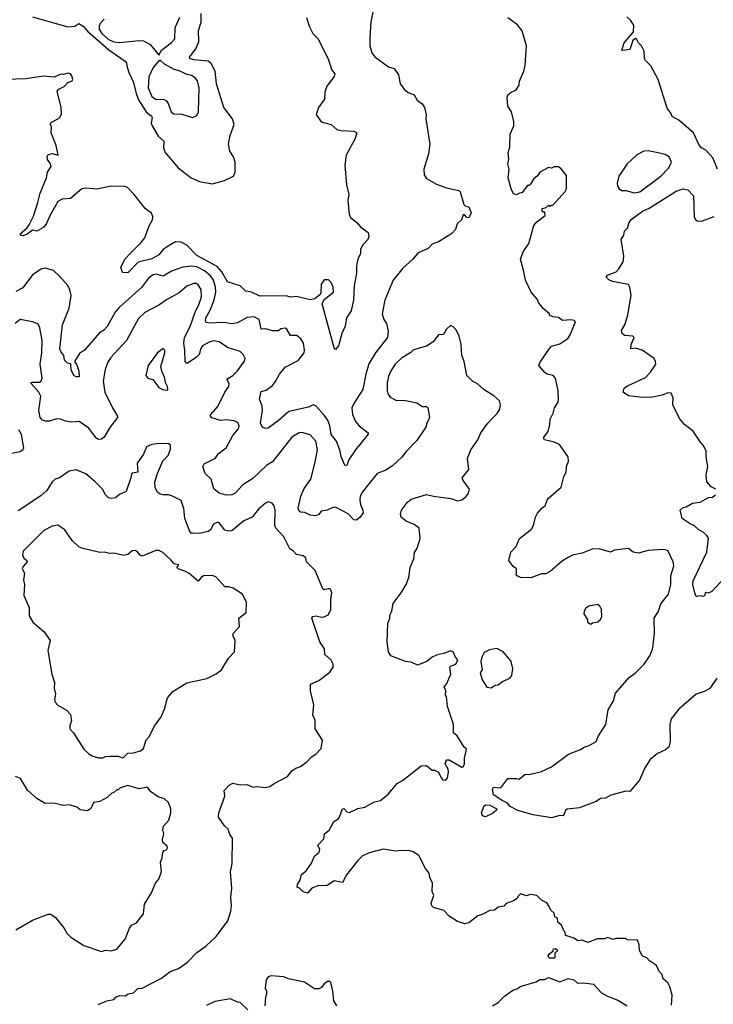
# Model space of a CAD drawing. Extents: x 2056909 to 2160450, y 827444 to 1016825.
# Tile 442 of 501: x 2114483 to 2119429, y 1000680 to 1007702. Entities that reach past the tile are written whole.
import ezdxf

# ---------------------------------------------------------------- set-up
doc = ezdxf.new("R2010")
doc.units = 0

msp = doc.modelspace()

# ---------------------------------------------------------------- linework, layer by layer
at = {"layer": '0CON10XD'}
for points in [[(2116527.7, 1007717.7), (2116547.7, 1007655), (2116573.2, 1007603.2), (2116610.8, 1007565), (2116685.7, 1007415), (2116705.8, 1007345.8), (2116730, 1007315), (2116725, 1007296.7), (2116673.2, 1007226.8), (2116660, 1007185), (2116655.8, 1007135), (2116613.8, 1007075), (2116597.5, 1007025), (2116632.7, 1006972.7), (2116703.9, 1006953.9), (2116745, 1006919.2), (2116775, 1006910.8), (2116865.8, 1006905.8), (2116886.2, 1006895), (2116875.6, 1006854.4), (2116810.8, 1006735), (2116800.6, 1006665), (2116814.4, 1006525), (2116830, 1006455), (2116822.5, 1006415), (2116832, 1006315), (2116842.3, 1006292.3), (2116886.2, 1006255), (2116913.3, 1006225), (2116967.5, 1006185), (2116973.3, 1006155), (2116966.2, 1006135), (2116931.2, 1006098.8), (2116913.8, 1006065), (2116913.3, 1006035), (2116893.6, 1005993.6), (2116884.2, 1005945.8), (2116884.3, 1005895), (2116867.8, 1005805), (2116864.3, 1005705), (2116847.5, 1005625), (2116814, 1005575), (2116803.8, 1005516.2), (2116779.2, 1005465), (2116756.7, 1005375), (2116735, 1005350), (2116725, 1005362.5), (2116640.8, 1005675), (2116653.6, 1005706.4), (2116721.5, 1005758.5), (2116719.2, 1005795), (2116705, 1005826.7), (2116685, 1005847.9), (2116653.3, 1005846.7), (2116632.8, 1005815), (2116630.6, 1005755), (2116625, 1005741.2), (2116587.7, 1005712.3), (2116557, 1005703), (2116455, 1005728.5), (2116415, 1005723.1), (2116382.6, 1005732.6), (2116195, 1005730.8), (2116135, 1005758), (2116095, 1005765.8), (2116055, 1005804), (2115965, 1005833.3), (2115924.5, 1005904.5), (2115891, 1005941), (2115745, 1006019.7), (2115675, 1006093.8), (2115635, 1006114.5), (2115595, 1006118.6), (2115547.5, 1006092.5), (2115505, 1006062.9), (2115476.1, 1006023.9), (2115425, 1005995.8), (2115326.5, 1005973.5), (2115255, 1005896), (2115215, 1005900), (2115204.3, 1005935), (2115232.2, 1005995), (2115272.3, 1006037.7), (2115348.1, 1006111.9), (2115375, 1006146.9), (2115404, 1006226), (2115430.4, 1006275), (2115432.5, 1006295), (2115422, 1006322), (2115376.7, 1006355), (2115300, 1006455), (2115252.5, 1006505), (2115231.7, 1006511.7), (2115135, 1006514.6), (2115035, 1006493.2), (2114955, 1006500.7), (2114925, 1006495.3), (2114845, 1006426.2), (2114785, 1006422.5), (2114755.3, 1006404.7), (2114696.8, 1006303.2), (2114675, 1006247.5), (2114655, 1006223.3), (2114605, 1006193.3), (2114575, 1006200), (2114536.9, 1006173.1), (2114508.5, 1006161.5), (2114493.5, 1006163.5), (2114487.1, 1006175), (2114532.9, 1006215), (2114550.3, 1006239.7), (2114580.2, 1006299.8), (2114612.4, 1006397.6), (2114627.5, 1006465), (2114674, 1006575), (2114681.2, 1006615), (2114706.7, 1006655), (2114702.5, 1006675), (2114680, 1006705), (2114677.5, 1006725), (2114685, 1006740), (2114715, 1006747.5), (2114757.5, 1006735), (2114743.8, 1006805), (2114706.7, 1006895), (2114710, 1006935), (2114702.5, 1006955), (2114705, 1006967.5), (2114767.6, 1007002.4), (2114781.1, 1007028.9), (2114779.1, 1007075), (2114748.8, 1007191.2), (2114762.7, 1007207.3), (2114800, 1007225), (2114827, 1007253), (2114857.5, 1007265), (2114862.5, 1007275), (2114855, 1007302.5), (2114845, 1007316.2), (2114825, 1007321.2), (2114795, 1007310), (2114775, 1007312.5), (2114727.7, 1007292.3), (2114655, 1007298.9), (2114525, 1007281.1), (2114385, 1007276.2)], [(2117002, 1007755), (2116987.5, 1007685), (2116978.6, 1007575), (2116980, 1007515), (2116993.8, 1007465), (2117015, 1007436.2), (2117113.3, 1007366.7), (2117153.3, 1007355), (2117185, 1007307.5), (2117196.2, 1007245), (2117226.7, 1007205), (2117252.3, 1007182.3), (2117296.7, 1007165), (2117317.7, 1007127.7), (2117352.5, 1007102.5), (2117368.8, 1007075), (2117381.2, 1007025), (2117378.8, 1006995), (2117408.6, 1006815), (2117398, 1006745), (2117363.8, 1006635), (2117366.7, 1006595), (2117385, 1006570), (2117455, 1006528.8), (2117526.4, 1006503.6), (2117615, 1006483.3), (2117623.9, 1006473.9), (2117650, 1006385), (2117662.5, 1006372.5), (2117685, 1006367.5), (2117703.3, 1006325), (2117685, 1006290), (2117671.7, 1006291.7), (2117655, 1006310), (2117645, 1006310), (2117632.5, 1006275), (2117602.5, 1006245), (2117590, 1006205), (2117565, 1006177.5), (2117475, 1006121.2), (2117425, 1006101.2), (2117395, 1006070), (2117325, 1006040), (2117285.8, 1005995), (2117215, 1005930), (2117145, 1005843.8), (2117087.9, 1005702.1), (2117067.1, 1005605), (2117078.8, 1005565), (2117098.8, 1005535), (2117111.7, 1005481.7), (2117105.7, 1005435.7), (2117019.1, 1005325), (2116973.4, 1005246.6), (2116950.9, 1005175), (2116930.3, 1005065), (2116865.5, 1004965), (2116852.5, 1004935), (2116856.7, 1004886.7), (2116877.1, 1004837.1), (2116903.1, 1004805), (2116968.8, 1004755), (2116968.8, 1004745), (2116876.4, 1004633.6), (2116831.2, 1004568.8), (2116815, 1004526.2), (2116805, 1004521.2), (2116802, 1004525), (2116775.7, 1004585), (2116767.8, 1004625), (2116741.5, 1004695), (2116705, 1004744.2), (2116694.5, 1004805), (2116679.2, 1004845), (2116655, 1004881.5), (2116595, 1004947.3), (2116575, 1004954.5), (2116542, 1004938), (2116402, 1004908), (2116325, 1004840), (2116255, 1004788.8), (2116235, 1004786.2), (2116215, 1004792.5), (2116200.8, 1004825), (2116214.3, 1004915), (2116210.8, 1004945), (2116193.3, 1004995), (2116205, 1005050), (2116240.3, 1005059.7), (2116285, 1005092.9), (2116308.1, 1005121.9), (2116335.4, 1005174.6), (2116375.8, 1005225), (2116468.3, 1005271.7), (2116510.8, 1005325), (2116514.2, 1005345), (2116505.8, 1005395), (2116487.5, 1005425), (2116459.3, 1005449.3), (2116415, 1005448.9), (2116388.1, 1005495), (2116375, 1005501.9), (2116345, 1005498), (2116328.1, 1005481.9), (2116285, 1005482.9), (2116237.3, 1005497.3), (2116205, 1005495.6), (2116191.1, 1005565), (2116155, 1005582.3), (2116105, 1005578.8), (2116035, 1005540), (2115997.9, 1005532.1), (2115937.2, 1005542.8), (2115835, 1005538.8), (2115812.8, 1005542.8), (2115806.7, 1005555), (2115810.4, 1005575), (2115844.4, 1005635.6), (2115868.4, 1005705), (2115880.6, 1005759.4), (2115879.8, 1005795), (2115865, 1005844.5), (2115843.8, 1005875), (2115800.5, 1005910.5), (2115745, 1005938.9), (2115706.1, 1005943.9), (2115645, 1005936.8), (2115565, 1005907.9), (2115505, 1005871.9), (2115455, 1005886.5), (2115435, 1005883.1), (2115401.9, 1005858.1), (2115352.5, 1005792.5), (2115195, 1005652.5), (2115163.2, 1005615), (2115106.9, 1005515), (2115082.4, 1005487.6), (2115051.7, 1005468.3), (2114943.8, 1005345), (2114908.3, 1005321.7), (2114873.3, 1005265), (2114889.9, 1005239.9), (2114903.8, 1005195), (2114905.8, 1005155), (2114884.6, 1005154.6), (2114868.1, 1005165), (2114850.9, 1005205), (2114848.1, 1005248.1), (2114823, 1005253), (2114803.1, 1005273.1), (2114796.6, 1005306.6), (2114775.8, 1005335), (2114769.4, 1005355), (2114788.2, 1005525), (2114835.7, 1005644.3), (2114850, 1005735), (2114840.8, 1005775), (2114825.7, 1005805.7), (2114769.7, 1005869.7), (2114724, 1005914), (2114665, 1005930), (2114635, 1005923.1), (2114575, 1005883.1), (2114505, 1005790), (2114455, 1005762.5)], [(2114575, 1007722.7), (2114825, 1007651), (2114875, 1007654.7), (2114905, 1007674.4), (2114936.5, 1007655), (2114968.1, 1007618.1), (2115117.4, 1007487.4), (2115235.6, 1007405), (2115243.9, 1007393.9), (2115246.3, 1007373.7), (2115260.8, 1007325), (2115294.7, 1007255), (2115312.2, 1007175), (2115330.3, 1007130.3), (2115385.8, 1007045.8), (2115423.7, 1007013.7), (2115428, 1007005), (2115420, 1006965), (2115427.1, 1006945), (2115470.9, 1006870.9), (2115510.4, 1006835), (2115509.3, 1006785), (2115520, 1006755), (2115612.2, 1006645), (2115705, 1006574.7), (2115765, 1006547.3), (2115855, 1006530.3), (2115942.5, 1006555), (2116006.9, 1006585), (2116019.1, 1006615), (2116020, 1006685), (2116007.5, 1006725), (2115980.3, 1006765), (2115971.8, 1006815), (2115983.2, 1006875), (2116012.2, 1006955), (2116000, 1006995), (2115939.4, 1007075), (2115885.8, 1007245), (2115877.4, 1007335), (2115848.8, 1007388.8), (2115825.8, 1007405.8), (2115725, 1007416.4), (2115696.2, 1007426.2), (2115694, 1007435), (2115738.8, 1007495), (2115759.2, 1007545), (2115758.8, 1007625), (2115776.7, 1007685), (2115776.4, 1007746.4)], [(2115083.9, 1007705), (2115056.5, 1007675), (2115048.3, 1007655), (2115049.6, 1007635), (2115066, 1007605), (2115115, 1007560.7), (2115155, 1007543.2), (2115195, 1007538.4), (2115335, 1007554.4), (2115365, 1007550), (2115413.8, 1007525), (2115446.7, 1007485), (2115475, 1007450), (2115493.3, 1007485), (2115565, 1007538.8), (2115590, 1007565), (2115592.6, 1007647.4), (2115625, 1007720)], [(2119455.7, 1003005), (2119405, 1002931.2), (2119365, 1002910), (2119306.9, 1002893.1), (2119184.3, 1002785.7), (2119130, 1002715), (2119118.8, 1002675), (2119122, 1002555), (2119111.2, 1002515), (2119087.5, 1002495), (2119031.2, 1002468.8), (2118980, 1002425), (2118938.8, 1002361.2), (2118902.3, 1002277.7), (2118835, 1002196.7), (2118805, 1002200), (2118699.1, 1002170.9), (2118659.7, 1002150.3), (2118625, 1002148.6), (2118593.6, 1002126.4), (2118475, 1002080.6), (2118388.3, 1002071.7), (2118375, 1002062.5), (2118366.7, 1002035), (2118356.1, 1002023.9), (2118335, 1002026), (2118275, 1002009.4), (2118145, 1002030.8), (2118035, 1002062.9), (2117980.8, 1002090.8), (2117961.2, 1002115), (2117923.7, 1002133.7), (2117861.4, 1002175), (2117854.4, 1002215), (2117862.4, 1002227.6), (2117915, 1002223.8), (2117965, 1002290), (2118025, 1002291.2), (2118045, 1002286.2), (2118085, 1002318.8), (2118125, 1002320.8), (2118205, 1002341.2), (2118275, 1002373.8), (2118397.5, 1002465), (2118481.7, 1002498.3), (2118507.5, 1002515), (2118544.2, 1002525.8), (2118593.3, 1002555), (2118611.4, 1002595), (2118661.9, 1002675), (2118679.1, 1002780.9), (2118717.8, 1002845), (2118731.4, 1002898.6), (2118830.2, 1003009.8), (2118875, 1003042.9), (2118935.6, 1003105), (2118975.6, 1003165), (2118996.4, 1003213.6), (2119000.8, 1003240.8), (2119010.8, 1003325), (2119008, 1003435), (2119037.5, 1003485), (2119054.5, 1003535.5), (2119110, 1003605), (2119126.4, 1003675), (2119125.6, 1003735), (2119146.7, 1003806.7), (2119143.3, 1003835), (2119105, 1003917.5), (2119072.5, 1003922.5), (2118965, 1003916.9), (2118895, 1003897.8), (2118858.8, 1003905), (2118825, 1003930), (2118725, 1003918.2), (2118695, 1003905.6), (2118615, 1003927.5), (2118565.7, 1003925.7), (2118495, 1003898.6), (2118425, 1003882.5), (2118395, 1003867.5), (2118355, 1003842), (2118265, 1003766.7), (2118235, 1003751.2), (2118205, 1003750), (2118128.8, 1003721.2), (2118055, 1003723.3), (2118030, 1003735), (2118023.3, 1003745), (2118025, 1003760), (2118026.7, 1003785), (2118002.3, 1003802.3), (2117970, 1003845), (2117986.4, 1003903.6), (2118022.5, 1003945), (2118047, 1004003), (2118131.7, 1004068.3), (2118147.5, 1004095), (2118162, 1004155), (2118175, 1004182.5), (2118208.8, 1004221.2), (2118230, 1004235), (2118243.8, 1004275), (2118255, 1004290), (2118345, 1004367.5), (2118363.8, 1004445), (2118380, 1004475), (2118383.3, 1004515), (2118397.7, 1004552.3), (2118393.6, 1004583.6), (2118333, 1004673), (2118295, 1004690), (2118226.2, 1004706.2), (2118221.2, 1004715), (2118220, 1004725), (2118250.5, 1004765), (2118264, 1004815), (2118266.1, 1004853.9), (2118287.5, 1004895), (2118296.4, 1004933.6), (2118323.3, 1004975), (2118326.2, 1004995), (2118323.8, 1005055), (2118303.3, 1005145), (2118287.5, 1005165), (2118245, 1005173.8), (2118227.5, 1005185), (2118186.2, 1005235), (2118195, 1005260), (2118262.3, 1005357.7), (2118276.4, 1005373.6), (2118335, 1005390), (2118391.7, 1005428.3), (2118408.8, 1005455), (2118447, 1005547), (2118437, 1005557), (2118415, 1005562.5), (2118355, 1005557.5), (2118325, 1005577.5), (2118285, 1005582.5), (2118260, 1005595), (2118260, 1005605), (2118215, 1005642.5), (2118182.5, 1005685), (2118176.1, 1005706.1), (2118129.5, 1005759.5), (2118088.8, 1005845), (2118076.7, 1005915), (2118053.9, 1005993.9), (2118074.3, 1006045.7), (2118114.3, 1006105.7), (2118150, 1006235), (2118170.5, 1006259.5), (2118230, 1006305), (2118228.3, 1006328.3), (2118215, 1006330), (2118208.3, 1006338.3), (2118210, 1006355), (2118238.3, 1006361.7), (2118255, 1006380), (2118265, 1006370), (2118271.7, 1006378.3), (2118285, 1006380), (2118373.6, 1006476.4), (2118382.5, 1006495), (2118381.7, 1006591.7), (2118345, 1006637.5), (2118325, 1006652.5), (2118295, 1006652.5), (2118275, 1006642.5), (2118253, 1006647), (2118192.5, 1006615), (2118175, 1006587.5), (2118146.7, 1006565), (2118125, 1006530), (2118115, 1006520), (2118105, 1006520), (2118065, 1006470), (2118041.7, 1006461.7), (2118025, 1006452.5), (2118005, 1006460), (2117987.5, 1006495), (2117967.5, 1006575), (2117973.3, 1006635), (2117963.8, 1006675), (2117970, 1006705), (2117966.1, 1006753.9), (2117977.7, 1006792.3), (2117981.2, 1006885), (2118006, 1006945), (2118007.5, 1006975), (2117990, 1007045), (2117963.8, 1007085), (2117958.8, 1007145), (2117965, 1007166.7), (2117987.5, 1007185), (2118020.3, 1007199.7), (2118043.8, 1007235), (2118046.2, 1007263.8), (2118078, 1007335), (2118088, 1007375), (2118096, 1007515), (2118065, 1007622.5), (2118032.5, 1007665), (2117963.8, 1007715)], [(2119458.8, 1006635), (2119425.7, 1006715.7), (2119375, 1006771.2), (2119345, 1006788.8), (2119325, 1006811.2), (2119289.2, 1006895), (2119183.3, 1006985), (2119135, 1007012.5), (2119126.7, 1007035), (2119101.2, 1007071.2), (2119036.7, 1007275), (2118983, 1007373), (2118945, 1007410), (2118938.8, 1007425), (2118936.4, 1007476.4), (2118917.5, 1007515), (2118896.4, 1007536.4), (2118885, 1007560), (2118875, 1007567.5), (2118855, 1007552.5), (2118835, 1007488.8), (2118785, 1007481.2), (2118777.5, 1007485), (2118793.8, 1007536.2), (2118860, 1007615), (2118861.7, 1007661.7), (2118839.3, 1007699.3), (2118811.7, 1007721.7)], [(2115715, 1007003.3), (2115745, 1007017.5), (2115758.8, 1007045), (2115763.5, 1007215), (2115750.5, 1007265), (2115735, 1007286.7), (2115707.5, 1007305), (2115675, 1007310.8), (2115626, 1007335), (2115585, 1007347.1), (2115516.2, 1007385), (2115485, 1007412.5), (2115475, 1007407.5), (2115435, 1007360), (2115404.4, 1007295), (2115399.7, 1007215), (2115424.6, 1007155), (2115455, 1007132.7), (2115505, 1007136.2), (2115526.4, 1007126.4), (2115542.7, 1007105), (2115562.5, 1007045), (2115580.3, 1007030.3), (2115638.3, 1007028.3), (2115715, 1007003.3)], [(2118865, 1006466.7), (2118905, 1006474.5), (2119054, 1006586), (2119112.7, 1006645), (2119132.2, 1006685), (2119114, 1006725), (2119085, 1006740), (2119025, 1006755.6), (2118965, 1006766.9), (2118935, 1006763.3), (2118885, 1006738.1), (2118814.2, 1006675), (2118756.2, 1006585), (2118743.3, 1006535), (2118746.7, 1006515), (2118757.5, 1006495), (2118775, 1006483.8), (2118805, 1006482.9), (2118865, 1006466.7)], [(2119446.7, 1004355), (2119415, 1004370), (2119384.2, 1004405), (2119378, 1004455), (2119389.4, 1004515), (2119377.9, 1004585), (2119379.5, 1004625), (2119361.7, 1004661.7), (2119339.1, 1004689.1), (2119285, 1004766.4), (2119224.4, 1004814.4), (2119187.7, 1004857.7), (2119140.8, 1004955), (2119143.3, 1005005), (2119128.8, 1005038.8), (2119105, 1005040.8), (2119065, 1005024.3), (2118995, 1005008.9), (2118925, 1005008.6), (2118825, 1005020), (2118786.7, 1005046.7), (2118793.8, 1005075), (2118811.5, 1005088.5), (2118945, 1005150), (2118981.1, 1005188.9), (2119018.8, 1005245), (2119018, 1005265), (2119006.9, 1005285), (2118921.1, 1005345), (2118875, 1005359.2), (2118840, 1005355), (2118844, 1005385), (2118863.8, 1005435), (2118855, 1005445.7), (2118795, 1005448.8), (2118780, 1005465), (2118773.8, 1005485), (2118797.8, 1005525), (2118820, 1005595), (2118836.4, 1005696.4), (2118842.7, 1005735), (2118834.6, 1005794.6), (2118824.6, 1005814.6), (2118710, 1005835), (2118685, 1005845.8), (2118666.2, 1005865), (2118675, 1005880), (2118735.5, 1005904.5), (2118755.7, 1005925), (2118787.1, 1005975), (2118790.8, 1006015), (2118773.1, 1006135), (2118790.8, 1006165), (2118797, 1006193), (2118817.5, 1006215), (2118830, 1006255), (2118843.6, 1006276.4), (2118924, 1006336), (2118972.6, 1006357.4), (2119165, 1006478.6), (2119214.4, 1006495.6), (2119247.6, 1006487.6), (2119288.6, 1006445), (2119293.5, 1006295), (2119299.7, 1006279.7), (2119315, 1006267.5), (2119345, 1006264.4), (2119435, 1006298.6)], [(2119131.2, 1000675), (2119136.2, 1000745), (2119120, 1000805), (2119105, 1000833.3), (2119072.7, 1000862.7), (2119063.6, 1000893.6), (2119043.9, 1000913.9), (2119025, 1000956.7), (2118975, 1000990), (2118955, 1001012.5), (2118925, 1001022.5), (2118902.5, 1001065), (2118900, 1001105), (2118888.3, 1001138.3), (2118815, 1001140), (2118805, 1001150), (2118735, 1001150), (2118715, 1001142.5), (2118675, 1001156.7), (2118655, 1001147.5), (2118603.9, 1001146.1), (2118535, 1001120), (2118495, 1001137.5), (2118465, 1001132.5), (2118430, 1001155), (2118375, 1001170), (2118372.5, 1001195), (2118362.5, 1001205), (2118347.5, 1001245), (2118320, 1001265), (2118317.5, 1001295), (2118300, 1001305), (2118295, 1001330), (2118271.7, 1001351.7), (2118258.3, 1001378.3), (2118243, 1001403), (2118205, 1001422.5), (2118170, 1001455), (2118125, 1001462.5), (2118097, 1001453), (2118055, 1001467.5), (2118035, 1001450), (2118030, 1001435), (2118005, 1001417.5), (2117951.7, 1001398.3), (2117935, 1001380), (2117895, 1001373.3), (2117869.5, 1001350.5), (2117835, 1001350), (2117785, 1001322.5), (2117749.3, 1001310.7), (2117685, 1001260), (2117657, 1001253), (2117605, 1001271.2), (2117545, 1001308.8), (2117508.3, 1001348.3), (2117435, 1001370), (2117421.7, 1001381.7), (2117416.2, 1001405), (2117436, 1001455), (2117423.8, 1001485), (2117426.2, 1001545), (2117408.8, 1001585), (2117403.8, 1001615), (2117377.7, 1001647.7), (2117330.3, 1001740.3), (2117287.9, 1001767.9), (2117265, 1001774.2), (2117195, 1001777.5), (2117165, 1001772), (2117075, 1001786), (2116975, 1001760), (2116925, 1001736), (2116893.4, 1001706.6), (2116813.8, 1001603.8), (2116785, 1001550), (2116725, 1001560), (2116674.2, 1001525.8), (2116615, 1001527.5), (2116565, 1001508.8), (2116535, 1001472.5), (2116505, 1001482.5), (2116478.3, 1001508.3), (2116462.5, 1001515), (2116463.8, 1001535), (2116483.9, 1001566.1), (2116493.3, 1001605), (2116525, 1001632.5), (2116563.6, 1001686.4), (2116585, 1001737.5), (2116617.5, 1001765), (2116622.5, 1001785), (2116610, 1001815), (2116650.7, 1001859.3), (2116657.5, 1001895), (2116688.8, 1001921.2), (2116723.3, 1001985), (2116750.5, 1001999.5), (2116764, 1002015), (2116785, 1002073.3), (2116795, 1002077.5), (2116815, 1002052), (2116835, 1002048), (2116894.3, 1002075.7), (2116945, 1002086), (2117012.5, 1002125), (2117055, 1002134), (2117111.7, 1002178.3), (2117175.5, 1002254.5), (2117213, 1002277), (2117345, 1002381.2), (2117385, 1002383.3), (2117425, 1002350), (2117440.7, 1002349.3), (2117470, 1002335), (2117487.5, 1002295), (2117500.7, 1002280.7), (2117521.7, 1002278.3), (2117532.5, 1002295), (2117540, 1002335), (2117537.3, 1002357.3), (2117517.5, 1002395), (2117527, 1002423), (2117545, 1002423.8), (2117635, 1002372), (2117646, 1002374), (2117656.1, 1002393.9), (2117655.8, 1002435), (2117669.3, 1002499.3), (2117652.5, 1002515), (2117603.3, 1002595), (2117576.1, 1002616.1), (2117576.7, 1002675), (2117533.3, 1002805), (2117527.5, 1002875), (2117520, 1002885), (2117522.5, 1002915), (2117510, 1002945), (2117527, 1002963), (2117556.7, 1003035), (2117550, 1003085), (2117560, 1003095), (2117593, 1003107), (2117607, 1003137), (2117590, 1003155), (2117573, 1003193), (2117555, 1003200), (2117515, 1003183.3), (2117455, 1003171.2), (2117425, 1003156.2), (2117385.9, 1003124.1), (2117320.5, 1003099.5), (2117275, 1003119.2), (2117234.2, 1003124.2), (2117130, 1003165), (2117113.3, 1003195), (2117103.3, 1003265), (2117107.5, 1003395), (2117122.5, 1003435), (2117123.3, 1003455), (2117136.7, 1003485), (2117145, 1003537.5), (2117203.8, 1003615), (2117238.8, 1003675), (2117258, 1003725), (2117266.7, 1003795), (2117294.1, 1003855.9), (2117297.7, 1003902.3), (2117317.7, 1003932.3), (2117337.7, 1004002.3), (2117332.5, 1004075), (2117295, 1004102.5), (2117240, 1004125), (2117202.5, 1004155), (2117197.5, 1004175), (2117206.7, 1004205), (2117248.3, 1004261.7), (2117275, 1004283.3), (2117385, 1004316.2), (2117435, 1004303.3), (2117558.3, 1004288.3), (2117605, 1004271.2), (2117635, 1004276.7), (2117667.7, 1004302.3), (2117683.3, 1004325), (2117690, 1004355), (2117646.2, 1004415), (2117638.8, 1004435), (2117686.2, 1004495), (2117676, 1004575), (2117700, 1004635), (2117749.4, 1004705), (2117772.2, 1004755), (2117821.1, 1004825), (2117852.1, 1004857.9), (2117887, 1004893), (2117907.1, 1004925), (2117911.4, 1004955), (2117904.3, 1004984.3), (2117865, 1005020), (2117795, 1005062), (2117745, 1005107.5), (2117715, 1005122.5), (2117672.5, 1005165), (2117652.5, 1005265), (2117635, 1005310), (2117630, 1005385), (2117616, 1005445), (2117595, 1005491.2), (2117575, 1005511.2), (2117555, 1005521.2), (2117525.8, 1005495), (2117505, 1005456.7), (2117470, 1005455), (2117432.5, 1005405), (2117385, 1005373.8), (2117291.9, 1005348.1), (2117271.7, 1005328.3), (2117205, 1005287.1), (2117160, 1005245), (2117126.6, 1005193.4), (2117112.4, 1005157.6), (2117104.4, 1005115), (2117104.4, 1005054.4), (2117110.9, 1005030.9), (2117125, 1005010), (2117165, 1004988.8), (2117235, 1004985.7), (2117315, 1004970), (2117355, 1004943.3), (2117385, 1004942.5), (2117392.5, 1004935), (2117406.2, 1004865), (2117382.9, 1004817.1), (2117378.8, 1004795), (2117315, 1004700), (2117237.9, 1004622.1), (2117208, 1004582), (2117140.9, 1004519.1), (2117095, 1004490), (2117032, 1004465), (2116926.5, 1004335), (2116911.5, 1004305), (2116908.8, 1004275), (2116913.1, 1004245), (2116930.6, 1004205), (2116931.4, 1004185), (2116911.9, 1004155), (2116885, 1004131.9), (2116865, 1004135.8), (2116825, 1004177.5), (2116735, 1004224.6), (2116715, 1004223.2), (2116675, 1004203.6), (2116633.1, 1004196.9), (2116615, 1004174), (2116595, 1004163.1), (2116555, 1004168.8), (2116517.3, 1004187.3), (2116485, 1004190), (2116475, 1004197.5), (2116468.3, 1004218.3), (2116488.1, 1004305), (2116511.3, 1004358.7), (2116560, 1004425), (2116586.7, 1004536.7), (2116605.4, 1004635), (2116595, 1004695.8), (2116555, 1004741.1), (2116495, 1004757.1), (2116475, 1004755.6), (2116422.7, 1004725), (2116285, 1004549.4), (2116244.4, 1004525), (2116145, 1004431.1), (2116072.9, 1004385), (2116018.8, 1004325), (2115995.5, 1004314.5), (2115955, 1004311.9), (2115904.5, 1004324.5), (2115867.3, 1004357.3), (2115848.6, 1004425), (2115804.5, 1004465), (2115787.8, 1004515), (2115799.4, 1004535), (2115879.5, 1004575), (2115898.9, 1004605), (2115955, 1004648.5), (2116003.1, 1004736.9), (2116042.5, 1004785), (2116047.8, 1004805), (2116039.3, 1004829.3), (2116012, 1004842), (2115955, 1004848), (2115915, 1004843.6), (2115853.5, 1004863.5), (2115844.4, 1004874.4), (2115844.3, 1004885), (2115895, 1004944.3), (2115945.3, 1005044.7), (2115974.4, 1005085), (2115975.5, 1005105), (2115963.3, 1005135), (2115967.4, 1005142.6), (2116002.9, 1005165), (2116035, 1005198.6), (2116085, 1005267.5), (2116090, 1005285), (2116077.5, 1005315), (2116055, 1005336.2), (2115965, 1005363.3), (2115905.3, 1005405.3), (2115865, 1005410.8), (2115835, 1005402.7), (2115786.7, 1005375), (2115775, 1005357.5), (2115762.2, 1005315), (2115744.5, 1005295), (2115685, 1005254.2), (2115675, 1005250.8), (2115662.2, 1005265), (2115661.3, 1005345), (2115652.9, 1005395), (2115658.1, 1005435), (2115698.5, 1005515), (2115733.2, 1005616.8), (2115763.5, 1005675), (2115780.3, 1005725), (2115778, 1005778), (2115755, 1005811.9), (2115740.2, 1005820.2), (2115725, 1005820), (2115675, 1005801.5), (2115620, 1005755), (2115530, 1005705), (2115473.8, 1005665), (2115375, 1005613.1), (2115329.1, 1005570.9), (2115245.3, 1005414.7), (2115130.4, 1005289.6), (2115108.2, 1005255), (2115091.9, 1005208.1), (2115078.5, 1005125), (2115089.6, 1005045), (2115143.7, 1004933.7), (2115180.8, 1004875), (2115181.2, 1004865), (2115126.1, 1004793.9), (2115085, 1004723.8), (2115065, 1004711.2), (2115045, 1004709.2), (2115032, 1004715), (2115015.6, 1004735), (2114975, 1004790), (2114906.4, 1004836.4), (2114855, 1004830.8), (2114808.8, 1004838.8), (2114774.2, 1004854.2), (2114745, 1004854.3), (2114695, 1004838.8), (2114665, 1004838.8), (2114645, 1004846), (2114627.5, 1004865), (2114619.2, 1004915), (2114632.5, 1005017.5), (2114618, 1005045), (2114563.3, 1005106.7), (2114564.2, 1005115), (2114572, 1005118), (2114623.8, 1005116.2), (2114636.2, 1005125), (2114642.5, 1005145), (2114628, 1005245), (2114641.5, 1005325), (2114642.7, 1005415), (2114625.8, 1005505), (2114616.9, 1005526.9), (2114605.8, 1005535.8), (2114575, 1005548), (2114485.7, 1005564.3), (2114449.2, 1005535)], [(2115535, 1005060), (2115540, 1005065), (2115537.5, 1005085), (2115522.5, 1005115), (2115516.2, 1005153.8), (2115499.2, 1005185), (2115489.3, 1005229.3), (2115516.7, 1005326.7), (2115517.5, 1005345), (2115505, 1005357.5), (2115465, 1005326.7), (2115400, 1005235), (2115383.3, 1005165), (2115396.4, 1005146.4), (2115432.5, 1005135), (2115475, 1005080), (2115500, 1005065), (2115535, 1005060)], [(2114475, 1004780), (2114493.8, 1004745), (2114508.8, 1004645), (2114505.7, 1004634.3), (2114485, 1004619.2), (2114425, 1004608)], [(2115042.1, 1000677.9), (2115105, 1000705.7), (2115155, 1000714), (2115169.3, 1000730.7), (2115195, 1000742.5), (2115235, 1000740), (2115256.1, 1000753.9), (2115295, 1000762), (2115325, 1000793.8), (2115355, 1000796.2), (2115493.1, 1000866.9), (2115555, 1000914), (2115615, 1000936), (2115680.2, 1000979.8), (2115745, 1001050), (2115810, 1001095), (2115885, 1001163.8), (2115967.5, 1001275), (2115988.6, 1001345), (2115993.3, 1001383.3), (2115988.8, 1001445), (2115995.8, 1001505), (2115986.2, 1001625), (2115998.8, 1001685), (2116000, 1001865), (2115982, 1001892), (2115968.8, 1001928.8), (2115942.1, 1001952.1), (2115900, 1002015), (2115904, 1002045), (2115946.2, 1002165), (2115940, 1002205), (2115976.1, 1002243.9), (2116002.7, 1002257.3), (2116055, 1002246.2), (2116105, 1002248.8), (2116145, 1002228.8), (2116175, 1002233.3), (2116235, 1002226), (2116265.7, 1002234.3), (2116296.7, 1002255), (2116392.5, 1002305), (2116424.2, 1002345.8), (2116452.5, 1002365), (2116485, 1002376.7), (2116530.5, 1002409.5), (2116564.2, 1002445.8), (2116595, 1002463.3), (2116632.5, 1002505), (2116643.3, 1002565), (2116590, 1002645), (2116588.8, 1002705), (2116574.2, 1002745), (2116580, 1002815), (2116555.8, 1002915), (2116556.2, 1002963.8), (2116615, 1002988.6), (2116695, 1003048.6), (2116717.1, 1003085), (2116719.1, 1003105), (2116704.6, 1003134.6), (2116660, 1003175), (2116656, 1003215), (2116623.1, 1003265), (2116566.2, 1003435), (2116574.1, 1003445.9), (2116595, 1003451.2), (2116635, 1003441.2), (2116655, 1003444), (2116681.7, 1003458.3), (2116692.5, 1003475), (2116702.5, 1003495), (2116701.2, 1003565), (2116708.8, 1003615), (2116702.5, 1003635), (2116695, 1003642.5), (2116682.5, 1003642.5), (2116655, 1003636.7), (2116645, 1003643.3), (2116588.8, 1003775), (2116528.8, 1003835), (2116524, 1003865), (2116505, 1003879.2), (2116457.8, 1003887.8), (2116432.5, 1003915), (2116408.1, 1003928.1), (2116367.3, 1004015), (2116309.5, 1004075), (2116302.5, 1004095), (2116304.2, 1004205), (2116298, 1004235), (2116282.5, 1004255), (2116255, 1004263.3), (2116235, 1004253.8), (2116185, 1004212), (2116139.5, 1004155), (2116081.6, 1004128.4), (2115995, 1004057.5), (2115973.5, 1004053.5), (2115945, 1004061.9), (2115905, 1004114), (2115895, 1004119.2), (2115865, 1004104.3), (2115842.7, 1004065), (2115827.2, 1004052.8), (2115765, 1004038.1), (2115715, 1004040), (2115705, 1004041.2), (2115695, 1004052.5), (2115660.5, 1004145), (2115652.5, 1004215), (2115635, 1004273.3), (2115573.3, 1004305), (2115545, 1004314.3), (2115505, 1004312.7), (2115479.4, 1004319.4), (2115462, 1004335), (2115449.2, 1004365), (2115445.7, 1004405), (2115464.5, 1004465.5), (2115504.4, 1004555.6), (2115542, 1004595), (2115558.3, 1004638.3), (2115557, 1004667), (2115547, 1004677), (2115475, 1004678.8), (2115425, 1004672.5), (2115388, 1004655), (2115365.7, 1004604.3), (2115321.2, 1004538.8), (2115324.2, 1004475.8), (2115285, 1004468), (2115279.2, 1004460.8), (2115275.7, 1004434.3), (2115242.3, 1004337.7), (2115195, 1004315.7), (2115165, 1004292), (2115135, 1004287.5), (2115115, 1004292.5), (2115095, 1004313.8), (2115074.2, 1004355), (2115019.4, 1004409.4), (2114953.2, 1004463.2), (2114885, 1004492), (2114835, 1004482.5), (2114765.5, 1004434.5), (2114735, 1004424), (2114715, 1004406), (2114675.6, 1004345), (2114633.8, 1004306.2), (2114470.9, 1004199.1)], [(2119515, 1003726.2), (2119418.8, 1003625), (2119393.3, 1003613.3), (2119373, 1003617), (2119367, 1003593), (2119355, 1003587.5), (2119335, 1003593.3), (2119315, 1003587.5), (2119305, 1003592.5), (2119298, 1003615), (2119284.2, 1003675), (2119285, 1003700), (2119382.7, 1003905), (2119394.4, 1004005), (2119383.7, 1004023.7), (2119357.7, 1004047.7), (2119326, 1004065), (2119295, 1004093.1), (2119265, 1004105.8), (2119207.5, 1004145), (2119192.5, 1004205), (2119215, 1004223.3), (2119235, 1004227.5), (2119280, 1004255), (2119335, 1004261.2), (2119395, 1004293.3), (2119423.3, 1004296.7), (2119445, 1004312.5)], [(2115075, 1002436.7), (2115095, 1002446.7), (2115125, 1002450), (2115185, 1002450), (2115215, 1002437.5), (2115225, 1002443.3), (2115255, 1002470), (2115295, 1002472.5), (2115345, 1002488.8), (2115365, 1002503.3), (2115383.9, 1002566.1), (2115407.3, 1002592.7), (2115443.8, 1002665), (2115488.8, 1002725), (2115514.2, 1002785), (2115537.5, 1002865), (2115575, 1002912), (2115675, 1002973.1), (2115816.7, 1003003.3), (2115885, 1003035.8), (2115921.2, 1003065), (2115972.4, 1003147.6), (2116013.8, 1003195), (2116019.2, 1003275), (2116004.3, 1003305), (2116004.3, 1003325), (2116050, 1003375), (2116046.4, 1003433.6), (2116097.5, 1003475), (2116100, 1003545), (2116072.5, 1003605), (2116005, 1003646.7), (2115975, 1003656.7), (2115945, 1003657.5), (2115882.5, 1003727.5), (2115855, 1003738.5), (2115794.7, 1003735.3), (2115776.9, 1003725), (2115755, 1003698.8), (2115691.9, 1003751.9), (2115660, 1003770), (2115612.5, 1003785), (2115602.5, 1003795), (2115617.5, 1003815), (2115585, 1003821.2), (2115560.9, 1003850.9), (2115502.7, 1003902.7), (2115475, 1003916.9), (2115452.6, 1003917.4), (2115355, 1003876.7), (2115342.3, 1003882.3), (2115320.5, 1003910.5), (2115305, 1003916), (2115285, 1003913.3), (2115252.7, 1003887.3), (2115225, 1003880.8), (2115155, 1003898), (2115124.1, 1003895.9), (2115085, 1003905.5), (2115055, 1003902.7), (2114925, 1003932.7), (2114905, 1003943.5), (2114857.2, 1003987.2), (2114805, 1004063.8), (2114755, 1004096), (2114715, 1004090), (2114655, 1004060), (2114508, 1003912), (2114502.4, 1003882.4), (2114512.6, 1003862.6), (2114534, 1003845), (2114535.8, 1003835), (2114507, 1003803), (2114500, 1003785), (2114516.9, 1003755), (2114510, 1003705), (2114517.5, 1003675), (2114511.9, 1003595), (2114549.1, 1003509.1), (2114550.3, 1003450.3), (2114576.3, 1003406.3), (2114655, 1003338), (2114698.8, 1003275), (2114684.2, 1003204.2), (2114712.5, 1003035), (2114730, 1002975), (2114728.8, 1002935), (2114737.5, 1002895), (2114732, 1002855), (2114736, 1002835), (2114755, 1002814), (2114817.3, 1002777.3), (2114846.1, 1002746.1), (2114853.3, 1002705), (2114840, 1002665), (2114841.2, 1002645), (2114866.7, 1002615), (2114939.5, 1002499.5), (2114975, 1002466.7), (2115005, 1002448.8), (2115045, 1002436.7), (2115075, 1002436.7)], [(2118555, 1003390), (2118568.3, 1003401.7), (2118605, 1003406.7), (2118625, 1003423.3), (2118633.8, 1003445), (2118632, 1003495), (2118620.5, 1003520.5), (2118605, 1003531.2), (2118540.9, 1003519.1), (2118521.2, 1003505), (2118508.8, 1003485), (2118506.7, 1003465), (2118532.5, 1003425), (2118532.5, 1003405), (2118555, 1003390)], [(2117845, 1002937.5), (2117873.6, 1002956.4), (2117895, 1002957.5), (2117925, 1002982.5), (2117977.5, 1003005), (2117992.5, 1003025), (2118000, 1003075), (2117986.7, 1003125), (2117975, 1003142.5), (2117930, 1003195), (2117885, 1003217.5), (2117833, 1003207), (2117795, 1003190), (2117777.5, 1003155), (2117772.5, 1003125), (2117780, 1003065), (2117767.5, 1003045), (2117780, 1002995), (2117815, 1002942.5), (2117845, 1002937.5)], [(2115280, 1001245), (2115315, 1001260), (2115366.2, 1001325), (2115373.8, 1001395), (2115422, 1001475), (2115450, 1001545), (2115475, 1001572.5), (2115493.3, 1001625), (2115486.7, 1001695), (2115498, 1001725), (2115503.3, 1001765), (2115513.8, 1001776.2), (2115529.3, 1001780.7), (2115536.7, 1001795), (2115535, 1001807.5), (2115503.9, 1001833.9), (2115500, 1001855), (2115510, 1001895), (2115503.3, 1001925), (2115508.3, 1001951.7), (2115545.9, 1001994.1), (2115561.2, 1002045), (2115561.2, 1002075), (2115545, 1002118.8), (2115515, 1002145.8), (2115470.9, 1002160.9), (2115415, 1002197.5), (2115395, 1002227.5), (2115335, 1002217.5), (2115255, 1002240), (2115200, 1002225), (2115185, 1002210), (2115175, 1002210), (2115155, 1002190), (2115140, 1002185), (2115107.5, 1002155), (2115053.3, 1002126.7), (2115011.7, 1002118.3), (2114987.5, 1002075), (2114965, 1002060), (2114915, 1002067.5), (2114890, 1002085), (2114835, 1002102.5), (2114795, 1002098.8), (2114723.6, 1002113.6), (2114665, 1002111.2), (2114605, 1002148.8), (2114538.3, 1002208.3), (2114489.5, 1002289.5), (2114453.9, 1002303.9)], [(2117805, 1002017.5), (2117783.6, 1002023.6), (2117776, 1002045), (2117795.7, 1002095), (2117805, 1002103.1), (2117835, 1002100.5), (2117885.8, 1002075), (2117882.9, 1002065), (2117855, 1002041.2), (2117805, 1002017.5)], [(2114455, 1001212), (2114575, 1001280), (2114685, 1001322.5), (2114705, 1001323.3), (2114739.1, 1001299.1), (2114798, 1001225), (2114818.3, 1001188.3), (2114848.3, 1001158.3), (2114939.7, 1001099.7), (2115065, 1001057.1), (2115095, 1001066), (2115135, 1001062), (2115175, 1001073.3), (2115235.7, 1001144.3), (2115266.1, 1001223.9), (2115280, 1001245)], [(2118258.3, 1001008.3), (2118252.5, 1001025), (2118260.7, 1001039.3), (2118288.3, 1001061.7), (2118290, 1001075), (2118305, 1001077.5), (2118320, 1001065), (2118300, 1001045), (2118300, 1001015), (2118295, 1001010), (2118258.3, 1001008.3)], [(2116745, 1000670), (2116722.5, 1000705), (2116716, 1000774), (2116702.5, 1000835), (2116695, 1000842.5), (2116678.3, 1000841.7), (2116653.6, 1000826.4), (2116635, 1000800), (2116615, 1000790), (2116585, 1000790), (2116515, 1000837.5), (2116400.7, 1000860.7), (2116366.4, 1000876.4), (2116275, 1000882.5), (2116253.9, 1000876.1), (2116240, 1000855), (2116233.3, 1000795), (2116242.5, 1000775), (2116243.3, 1000755), (2116235, 1000730), (2116231.7, 1000668.3)], [(2117855, 1000670), (2117895, 1000692.5), (2117940.7, 1000739.3), (2117999.3, 1000780.7), (2118035, 1000792.5), (2118053, 1000807), (2118165, 1000840), (2118193, 1000857), (2118225, 1000857.5), (2118255, 1000872.5), (2118335, 1000841.2), (2118395, 1000863.3), (2118435.8, 1000855.8), (2118460.7, 1000830.7), (2118505, 1000833.3), (2118575, 1000823.3), (2118632.7, 1000762.7), (2118675, 1000738.8), (2118749.5, 1000709.5), (2118815, 1000668.8)], [(2116110.5, 1000640.5), (2116055, 1000693.3), (2116035, 1000696.2), (2115985, 1000720), (2115875, 1000700), (2115815, 1000671.4)]]:
    msp.add_lwpolyline(points, dxfattribs=at)

doc.saveas('drawing.dxf')
